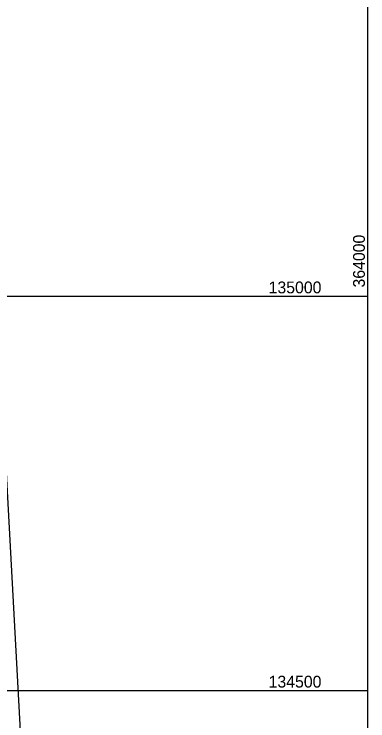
# Model space of a CAD drawing. Extents: x 353423 to 364002, y 127000 to 201942.
# Drawn here: x 363552 to 364000, y 134462 to 135358 of the extents above; entities that cross this region are included whole.
import ezdxf

# ---------------------------------------------------------------- set-up
doc = ezdxf.new("R2010")
doc.units = 0
doc.layers.add('E_LAND_TreeLine', color=7, linetype='Continuous')
doc.layers.add('E_RDWY_Gravel', color=7, linetype='Continuous')

msp = doc.modelspace()

# ---------------------------------------------------------------- linework, layer by layer
at = {"layer": 'E_LAND_TreeLine'}
for p, q in [((364000, 134500), (364000, 136500)), ((360000, 135000), (364000, 135000)), ((360000, 135000), (364000, 135000)), ((364000, 132500), (364000, 135000)), ((360000, 134500), (364000, 134500)), ((360000, 134500), (364000, 134500))]:
    msp.add_line(p, q, dxfattribs=at)
at = {"layer": 'E_RDWY_Gravel'}
msp.add_lwpolyline([(363539.11, 134822.99), (363633.4, 133083.64)], dxfattribs=at)

# ---------------------------------------------------------------- texts
at = {"layer": 'E_LAND_TreeLine'}
msp.add_text('  364000  ', height=15, rotation=90, dxfattribs=at).set_placement((363996.25, 135000))
for s, p in [('  135000  ', (363863.11, 135003.75)), ('  134500  ', (363863.11, 134503.75)), ('  134500  ', (363863.11, 134503.75))]:
    msp.add_text(s, height=15, dxfattribs=at).set_placement(p)

doc.saveas('drawing.dxf')
